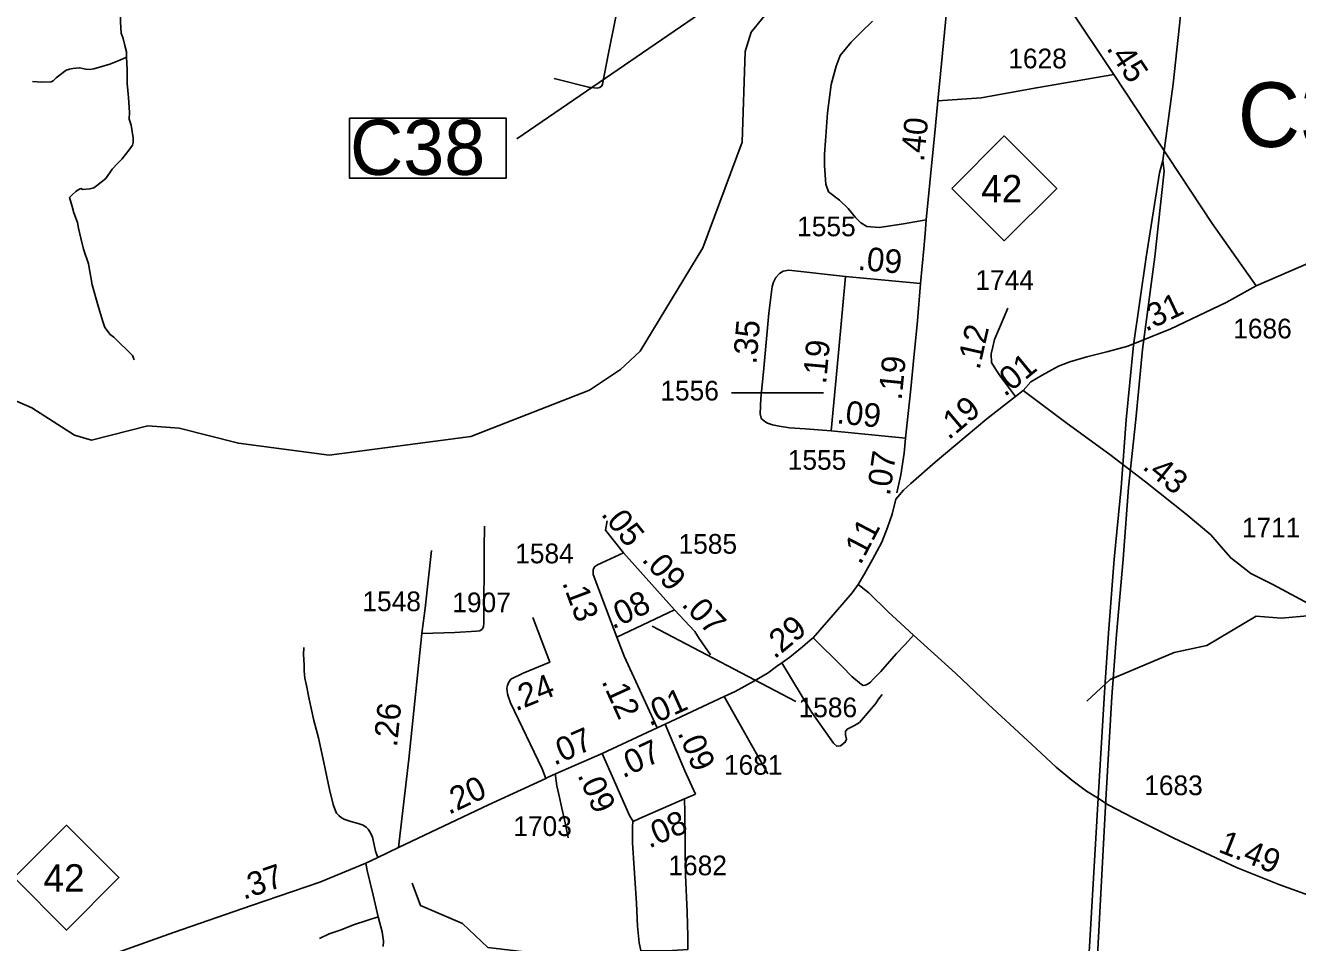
# Model space of a CAD drawing. Extents: x 2290615 to 2522933, y 819489 to 1012715.
# Drawn here: x 2385868 to 2393947, y 973391 to 979212 of the extents above; entities that cross this region are included whole.
import ezdxf

# ---------------------------------------------------------------- set-up
doc = ezdxf.new("R2010")
doc.units = 0
for name, color, linetype in [('Exist Hydrographic Misc Water Feature', 7, 'Continuous'), ('Exist Road Non-System Type 51', 7, 'Continuous'), ('Exist Road Primary NC Attributed', 7, 'Continuous'), ('Exist Road Primary NC Mileage Hundredths English Label', 7, 'Continuous'), ('Exist Road Primary NC Service Mileage Hundredths English Label', 7, 'Continuous'), ('Exist Road Primary NC Shield CELL', 7, 'Continuous'), ('Exist Road Primary NC Shield Number Label', 7, 'Continuous'), ('Exist Road Primary NC Structure Culvert Number Label', 7, 'Continuous'), ('Exist Road Secondary Mileage Hundredths English Label', 7, 'Continuous'), ('Exist Road Secondary Mileage Tenths English Label', 7, 'Continuous'), ('Exist Road Secondary Structure Culvert Number Label', 7, 'Continuous'), ('Exist Road Secondary Type 51 Attributed', 7, 'Continuous'), ('Exist Road Secondary Type 51 Number Label', 7, 'Continuous'), ('Exist Utilities Electrical Transmission Line', 7, 'Continuous')]:
    doc.layers.add(name, color=color, linetype=linetype)

msp = doc.modelspace()

# ---------------------------------------------------------------- linework, layer by layer
at = {"layer": 'Exist Hydrographic Misc Water Feature'}
for points in [[(2390805.6, 979573.3), (2390477.7, 979169), (2390437.7, 979046), (2390419.7, 978470.7), (2390170.7, 977800.6), (2389771.7, 977144), (2389647.7, 977027.3), (2389449.8, 976897.7), (2388695.8, 976604), (2387796.7, 976485), (2387220.7, 976559.8), (2386844.8, 976655.9), (2386644.7, 976670.7), (2386287.7, 976580.5), (2386178.8, 976612.2), (2385909.8, 976785), (2385314.7, 977042.8)], [(2392608.8, 974923.2), (2392756.7, 975060.6), (2393162.7, 975231.6), (2393370.8, 975276.3), (2393684.7, 975463.2), (2393843.6, 975450), (2394034.7, 975467.7)], [(2392884.8, 967951.8), (2392851, 968593.9), (2392684.9, 969191.1), (2392686.9, 969641), (2392710.9, 969733.9), (2392708.9, 969874.9), (2392811.8, 970276.4), (2392799.9, 971159), (2392730.8, 971392.5), (2392628.9, 971506.5), (2392167.7, 971710.9), (2391871.9, 972072.9), (2391455.8, 972666.4), (2391100.9, 973012.9), (2390790.8, 973184.1), (2390572.9, 973237.5), (2390131.8, 973225.9), (2389456.8, 973247.3), (2389071.9, 973326.8), (2388804.7, 973358.5), (2388644.7, 973512.8), (2388376.7, 973626.5), (2388324.9, 973768.8)]]:
    msp.add_lwpolyline(points, dxfattribs=at)
at = {"layer": 'Exist Road Non-System Type 51'}
msp.add_line((2390306.2, 974952.4), (2390581.9, 974462.5), dxfattribs=at)
msp.add_line((2390306.2, 974952.4), (2390581.9, 974462.5), dxfattribs=at)
for points in [[(2386511, 979011.8), (2386509.4, 979044.3), (2386498.6, 979085.3), (2386487.8, 979128.7), (2386475.4, 979162.7), (2386472.3, 979235.4), (2386470.8, 979356.1), (2386463, 979523.3), (2386473.9, 979583.6), (2386491.3, 979812.1), (2386491.7, 979866.8), (2386546.6, 980314.8), (2386554.3, 980328.7), (2386574.4, 980356.6), (2386597.6, 980375.1), (2386625.4, 980396.8), (2386654.8, 980416.9), (2386670.3, 980437), (2386681.1, 980464.9), (2386681.1, 980506.7)], [(2389225.1, 978876.4), (2389443.1, 978820.3), (2389498, 978814.1), (2389515.8, 978818.8), (2389528.2, 978828.8), (2389532.8, 978840.5), (2389570.7, 979037), (2389672, 979543), (2389767.1, 979967)], [(2391588.9, 977977.7), (2391443.5, 977953.8), (2391290.4, 977930.6), (2391211.5, 977936.7), (2391172.9, 977960), (2391138.8, 977992.4), (2391092.4, 978049.7), (2391038.3, 978102.3), (2390967.2, 978156.5), (2390951.7, 978204.4), (2390942.7, 978320.8), (2390943.6, 978394.9), (2390948.6, 978479), (2390962.3, 978657), (2390983.9, 978837.4), (2391016.3, 978953.9), (2391043, 979021.5), (2391111.2, 979105.4), (2391175.7, 979170), (2391247.1, 979238.9)], [(2385914, 978855.5), (2385971.3, 978852.4), (2386031.6, 978854.4), (2386044.7, 978860.6), (2386064.1, 978880.3), (2386126.4, 978928.5), (2386147.6, 978934.5), (2386169.2, 978939.1), (2386212.5, 978943.7), (2386251.9, 978935.6), (2386277.5, 978932.5), (2386303, 978936.4), (2386404.3, 978965.4), (2386436.8, 978979.3), (2386467.7, 978991.7), (2386511, 979011.8)], [(2386559.7, 977088.9), (2386547.3, 977116.6), (2386429.5, 977233.7), (2386405.7, 977251), (2386373.3, 977294.9), (2386356.8, 977340.2), (2386328.7, 977439.6), (2386292.7, 977565.6), (2386268.3, 977698.8), (2386237.3, 977793.1), (2386219.3, 977863), (2386205.7, 977924.9), (2386198.5, 977961.6), (2386175.4, 978022.8), (2386165.4, 978063.1), (2386148.1, 978120), (2386165.4, 978138), (2386189.1, 978158.2), (2386202.1, 978169.7), (2386220.1, 978176.2), (2386232.3, 978170.4), (2386277.5, 978174.7), (2386302.2, 978180.9), (2386319.2, 978194.8), (2386378, 978241.2), (2386419.7, 978300), (2386453.8, 978335.6), (2386480.1, 978363.5), (2386526.4, 978422.3), (2386548.1, 978451.7), (2386552.7, 978468.7), (2386552.7, 978498.1), (2386546.6, 978538.3), (2386540.4, 978578.5), (2386526.4, 978617.2), (2386529.5, 978660.6), (2386521.8, 978755), (2386514.1, 978844.7), (2386514.1, 978929.8), (2386511, 979011.8)], [(2391663.1, 978734.4), (2391936.8, 978752.2), (2392287.9, 978817.2), (2392779.7, 978900)], [(2391663.1, 978734.4), (2391936.8, 978752.2), (2392287.9, 978817.2), (2392779.7, 978900)], [(2388384.6, 975353), (2388595.4, 975358), (2388733.4, 975367.8), (2388754.8, 975369.5), (2388767.9, 975381), (2388777.7, 975394.1), (2388779.4, 975420.4), (2388781, 975893.8), (2388782.7, 976033.5)], [(2388384.6, 975353), (2388406.3, 975512.9), (2388447, 975879.8)], [(2391507.6, 975342.8), (2391455.8, 975282.8), (2391397.3, 975223.9), (2391300.4, 975111.4), (2391252.3, 975061.8), (2391234.5, 975043.2), (2391220.5, 975032.1), (2391207.2, 975026.2), (2391199.8, 975024), (2391188.7, 975022.5), (2391177.6, 975029.5), (2391115.4, 975079.9), (2391057.7, 975140.6), (2390869.7, 975324.3)], [(2388106.5, 973931.5), (2388090.6, 973971.9), (2388082.1, 974010.6), (2388071.3, 974060.1), (2388059.2, 974087.9), (2388044.7, 974109.6), (2388033.8, 974120.5), (2388012.1, 974135), (2387980.7, 974147.1), (2387934.8, 974159.2), (2387896.2, 974172.4), (2387875.7, 974183.3), (2387858.8, 974196.6), (2387844.3, 974211.1), (2387837.1, 974228), (2387822.6, 974266.7), (2387799.6, 974362.1), (2387763.4, 974533.6), (2387728.4, 974689.5), (2387699.4, 974800.6), (2387670.5, 974935.9), (2387652.3, 975021.7), (2387641.5, 975068.8), (2387637.9, 975114.7), (2387637.9, 975154.5), (2387634.2, 975219.8), (2387635.4, 975263.3)], [(2390672.5, 975166.8), (2390861.4, 974852.1), (2390999.4, 974656.5), (2391019.9, 974636.7), (2391043.7, 974640), (2391073.9, 974662.3), (2391082.8, 974681.5), (2391076.9, 974709.6), (2391076.9, 974730.4), (2391087.3, 974745.2), (2391133.9, 974767.8), (2391165, 974788.5), (2391266.4, 974906.6), (2391285.7, 974935.8), (2391309.3, 974964.4)], [(2389314.6, 974055.2), (2389306.2, 974098.3), (2389295.8, 974150.4), (2389277.9, 974225.8), (2389254.8, 974330.3), (2389242.8, 974386.6), (2389234.5, 974450), (2389233.3, 974461.1)], [(2390053.1, 974302.3), (2390055.2, 974217.5), (2390057.3, 973999.7), (2390059.4, 973821.3), (2390069.8, 973582.7), (2390073.9, 973429.2), (2390073.9, 973346.3), (2389976.5, 973340), (2389804.4, 973338), (2389775.4, 973340), (2389765, 973389.8), (2389754.7, 973495.6), (2389748.4, 973640.8), (2389733.9, 973862.8), (2389723.6, 974024.6), (2389723.6, 974117.9), (2389726.4, 974167.6)], [(2388108.6, 973553.6), (2388076.3, 973691.3), (2388038.6, 973849.1), (2388029.6, 973895)], [(2387735.3, 973416.8), (2387797.6, 973446.9), (2387873.4, 973472.4), (2387952.2, 973502.5), (2388041.6, 973534), (2388108.6, 973553.6)], [(2388140.4, 973365.1), (2388142.1, 973399.6), (2388133.8, 973458.7), (2388108.6, 973553.6)]]:
    msp.add_lwpolyline(points, dxfattribs=at)
at = {"layer": 'Exist Road Primary NC Attributed'}
for p, q in [((2389530.1, 974590.8), (2389878.9, 974753.8)), ((2389878.9, 974753.8), (2389930.1, 974776.9))]:
    msp.add_line(p, q, dxfattribs=at)
for points in [[(2391551.7, 977574.6), (2391573.4, 977793.6), (2391582.7, 977891.1), (2391588.9, 977977.7), (2391610.5, 978212.2), (2391647.6, 978574.3), (2391663.1, 978734.4), (2391680.1, 978904.7), (2391711, 979232), (2391728, 979405.3), (2391745.1, 979676.1)], [(2391457.4, 976592), (2391489.9, 976904.6), (2391505.4, 977059.3), (2391533.2, 977337.9), (2391551.7, 977574.6)], [(2391401.8, 976245.5), (2391428, 976359.1), (2391448.1, 976496.8), (2391457.4, 976592)], [(2391155.4, 975663.8), (2391197.5, 975730.8), (2391248.2, 975822.7), (2391305.8, 975932.7), (2391343.3, 976025.5), (2391371.8, 976109), (2391395.2, 976204.6)], [(2389930.1, 974776.9), (2390306.2, 974952.4), (2390374.4, 974984.8), (2390498.4, 975052.2), (2390583.8, 975103.1), (2390638, 975142.2), (2390672.5, 975166.8), (2390722.6, 975202.2), (2390803.1, 975268.7), (2390851.9, 975309.4), (2390869.7, 975324.3), (2391012.2, 975488.1), (2391118.3, 975610.5), (2391155.4, 975663.8)], [(2389173, 974433), (2389188.4, 974440.1), (2389233.3, 974461.1), (2389530.1, 974590.8)], [(2388237.5, 973993.6), (2388809, 974265), (2389173, 974433)], [(2386422.4, 973316.8), (2386807.9, 973455.4), (2387302.8, 973625.8), (2387736.7, 973774.2), (2388029.6, 973895), (2388106.5, 973931.5), (2388237.5, 973993.6)]]:
    msp.add_lwpolyline(points, dxfattribs=at)
at = {"layer": 'Exist Road Primary NC Shield CELL'}
for points in [[(2391750.9, 978178.1), (2392083.9, 978511.1), (2392416.9, 978178.1), (2392083.9, 977845.1)], [(2385796.1, 973802.8), (2386129.1, 974135.8), (2386462.1, 973802.8), (2386129.1, 973469.8)]]:
    msp.add_lwpolyline(points, close=True, dxfattribs=at)
at = {"layer": 'Exist Road Primary NC Structure Culvert Number Label'}
msp.add_lwpolyline([(2391427.5, 980334.5), (2390469.8, 979507.4), (2388989.7, 978491.7)], dxfattribs=at)
msp.add_lwpolyline([(2387926.1, 978623.5), (2388921.5, 978623.5), (2388921.5, 978243.7), (2387926.1, 978243.7)], close=True, dxfattribs=at)
at = {"layer": 'Exist Road Secondary Type 51 Attributed'}
for p, q in [((2391075.4, 977618), (2391028.9, 977110.7)), ((2391551.7, 977574.6), (2391075.4, 977618)), ((2391028.9, 977110.7), (2390985.7, 976640)), ((2390985.7, 976640), (2391457.4, 976592))]:
    msp.add_line(p, q, dxfattribs=at)
for points in [[(2392363.7, 979508.2), (2392394.6, 979477.2), (2392411.6, 979449.4), (2392478.1, 979353.4), (2392779.7, 978900), (2393404.4, 977954.5), (2393682.8, 977559.9)], [(2396530.6, 979002), (2396475.4, 978980.3), (2396169, 978817.2), (2395771.6, 978561.8), (2395335.5, 978326.6), (2395077.2, 978205.9), (2394862.3, 978106.1), (2394396.8, 977885.6), (2394030.8, 977710), (2393682.8, 977559.9)], [(2391075.4, 977618), (2390715.1, 977658.2), (2390681.1, 977652), (2390656.3, 977638.1), (2390633.1, 977611.8), (2390617.7, 977582.4), (2390609.9, 977556.1), (2390588.3, 977385.1), (2390555.8, 977012.9), (2390538.8, 976847.3), (2390534.5, 976747.7), (2390540.7, 976719.9), (2390545.4, 976712.9), (2390551.2, 976708.1), (2390563.5, 976698.8), (2390580.9, 976687.8), (2390613, 976677.1), (2390654.8, 976667.8), (2390721.3, 976658.6), (2390820.3, 976650.8), (2390985.7, 976640)], [(2393682.8, 977559.9), (2393492.6, 977453.9), (2393141.5, 977286.8), (2392869.4, 977176.9), (2392734.8, 977139.8), (2392609.5, 977108.9), (2392499.7, 977077.9), (2392428.6, 977048.5), (2392325, 976991.3), (2392252.6, 976950.4), (2392203.2, 976895.9)], [(2392156, 976857.1), (2392123.7, 976898.9), (2392091.9, 976941), (2392060.1, 976983.2), (2392031.2, 977027.4), (2392003.5, 977072.3), (2392001.3, 977127.2), (2392011.9, 977171.5), (2392022.4, 977218), (2392060.5, 977306.7), (2392106.9, 977416.6)], [(2392156, 976857.1), (2391972.4, 976715.8), (2391646.1, 976439.6), (2391490.6, 976304.9), (2391444.7, 976263.2), (2391395.2, 976204.6)], [(2392203.2, 976895.9), (2392156, 976857.1)], [(2392203.2, 976895.9), (2392483, 976685.7), (2392755.5, 976489.2), (2392981.5, 976316), (2393239.2, 976109), (2393395.5, 975978), (2393475.8, 975885), (2393522.3, 975832.2), (2393649, 975732.9), (2393790.6, 975663.2), (2394022.9, 975538.6)], [(2389562, 976068), (2389550.9, 976007.6), (2389665.4, 975864.6)], [(2389622.9, 975330.3), (2389473.7, 975726.3), (2389473.4, 975755.9), (2389483, 975776.5), (2389500.5, 975788.7), (2389665.4, 975864.6)], [(2389665.4, 975864.6), (2389990.8, 975503.3)], [(2394982.2, 973336.4), (2394411.5, 973547.6), (2394133.2, 973645.9), (2393992.6, 973699.3), (2393834.3, 973757), (2393559, 973866.6), (2393359.2, 973959.9), (2393160.8, 974053.9), (2392901.8, 974183.5), (2392744.9, 974265), (2392675.4, 974309.4), (2392605.8, 974352.4), (2392512.6, 974422), (2392413.4, 974504.9), (2392289.1, 974620.4), (2392176.6, 974724.1), (2391981.2, 974904.8), (2391774, 975100.3), (2391507.6, 975342.8), (2391346.3, 975490.5), (2391224.5, 975610.4), (2391155.4, 975663.8)], [(2389622.9, 975330.3), (2389990.8, 975503.3)], [(2389990.8, 975503.3), (2390120.1, 975365), (2390146.8, 975320.4), (2390218.2, 975217.8)], [(2389173, 974433), (2389148.7, 974493), (2388949.3, 974912.4), (2388934.7, 974954.2), (2388930.5, 974970.2), (2388928.4, 974986.2), (2388926, 975006.1), (2388929.9, 975022.3), (2388933.8, 975036.2), (2388941.6, 975050.4), (2388951.3, 975062.6), (2389028.7, 975101.6), (2389197.9, 975170.6), (2389090.8, 975454.7)], [(2388237.5, 973993.6), (2388303.3, 974555.2), (2388384.6, 975353)], [(2389878.9, 974753.8), (2389670.6, 975209.3), (2389622.9, 975330.3)], [(2389930.1, 974776.9), (2390055.4, 974481.1), (2390123.7, 974332.9)], [(2389530.1, 974590.8), (2389704.2, 974198), (2389727.4, 974159.9)], [(2390123.7, 974332.9), (2390053.1, 974302.3), (2389767.4, 974178.3), (2389727.4, 974159.9)]]:
    msp.add_lwpolyline(points, dxfattribs=at)
at = {"layer": 'Exist Road Secondary Type 51 Number Label'}
for p, q in [((2390936.5, 976880.3), (2390352.5, 976880.3)), ((2389848.2, 975400.1), (2390761, 974920.3))]:
    msp.add_line(p, q, dxfattribs=at)
at = {"layer": 'Exist Utilities Electrical Transmission Line'}
for points in [[(2400210.1, 988342.6), (2399851.9, 988057.9), (2398657.7, 987180.1), (2397606.3, 986390.4), (2394192.6, 983711.4), (2393494.2, 982996.3), (2393414.9, 981889.3), (2393365.6, 981228.6), (2393332.4, 980716.4), (2393280.6, 980253.7), (2393248.6, 979805.3), (2393212.7, 979350.8), (2393157.4, 978842.2), (2393091.8, 978355.4)], [(2393091.8, 978355.4), (2393069, 978277.2), (2392986.1, 977742), (2392905.5, 977183), (2392857.7, 976708.5), (2392825.5, 976280.1), (2392781.5, 975823.6), (2392745.7, 975355.2), (2392722.4, 975012.9), (2392683.3, 974342.4), (2392609.7, 973111.6)], [(2392665.5, 973110.3), (2392731.4, 974335), (2392767.1, 974951.5), (2392795.9, 975345.9), (2392839.5, 975824.4), (2392873.4, 976278.7), (2392919.7, 976711.2), (2392961.8, 977155.9), (2393039.9, 977742.8), (2393098.8, 978287.4), (2393091.8, 978355.4)]]:
    msp.add_lwpolyline(points, dxfattribs=at)

# ---------------------------------------------------------------- texts
at = {"layer": 'Exist Road Primary NC Mileage Hundredths English Label'}
for s, rotation, p in [('.40', 84.14767, (2391573.7, 978343.1)), ('.19', 84.29317, (2391432.2, 976829.8)), ('.07', 81.69489, (2391357.6, 976222.5)), ('.11', 62.36595, (2391171.2, 975783.4)), ('.29', 39.59242, (2390625.3, 975186.6))]:
    msp.add_text(s, height=150, rotation=rotation, dxfattribs=at).set_placement(p)
at = {"layer": 'Exist Road Primary NC Service Mileage Hundredths English Label'}
for s, rotation, p in [('.01', 24.21402, (2389831.5, 974761.9)), ('.07', 23.60567, (2389226.7, 974512.8)), ('.07', 25.04858, (2389663.1, 974432.2)), ('.20', 25.3995, (2388556.9, 974200.6)), ('.37', 18.87093, (2387254, 973662))]:
    msp.add_text(s, height=150, rotation=rotation, dxfattribs=at).set_placement(p)
at = {"layer": 'Exist Road Primary NC Shield Number Label'}
for p in [(2391938, 978088.4), (2385983.2, 973713.1)]:
    msp.add_text('42', height=175, dxfattribs=at).set_placement(p)
at = {"layer": 'Exist Road Primary NC Structure Culvert Number Label'}
msp.add_text('C38', height=350, dxfattribs=at).set_placement((2387929.4, 978263.5))
at = {"layer": 'Exist Road Secondary Mileage Hundredths English Label'}
for s, rotation, p in [('.45', 303.45677, (2392729.2, 979067.1)), ('.09', 354.80239, (2391150.4, 977661.4)), ('.31', 25.45757, (2392983.4, 977266.9)), ('.35', 85.0128, (2390509.8, 977058.5)), ('.12', 77.19573, (2391926.6, 977021.8)), ('.19', 84.75973, (2390952.5, 976932.2)), ('.01', 39.40102, (2392087, 976851.3)), ('.19', 40.24782, (2391731.2, 976577.2)), ('.09', 354.19286, (2391015.8, 976687.2)), ('.43', 321.22583, (2392954.8, 976401.6)), ('.13', 290.64105, (2389274.6, 975674.8)), ('.08', 25.17967, (2389597.4, 975377.3)), ('.26', 84.18246, (2388227.5, 974628.1)), ('.09', 292.96525, (2390007.7, 974721.9)), ('.09', 293.90487, (2389372, 974453.8)), ('.08', 23.46276, (2389829.4, 973987.1)), ('1.49', 338.29254, (2393436.7, 973969.1))]:
    msp.add_text(s, height=150, rotation=rotation, dxfattribs=at).set_placement(p)
at = {"layer": 'Exist Road Secondary Mileage Tenths English Label'}
for s, rotation, p in [('.05', 308.65821, (2389519.1, 976108.6)), ('.09', 312.00971, (2389776.9, 975818)), ('.07', 313.07423, (2390029.7, 975533)), ('.24', 22.19159, (2388982.6, 974857.4)), ('.12', 294.51709, (2389524.5, 975049.5))]:
    msp.add_text(s, height=150, rotation=rotation, dxfattribs=at).set_placement(p)
at = {"layer": 'Exist Road Secondary Structure Culvert Number Label'}
msp.add_text('C34', height=410.1, dxfattribs=at).set_placement((2393566.7, 978440.8))
at = {"layer": 'Exist Road Secondary Type 51 Number Label'}
for s, p in [('1628', (2392109.4, 978940.1)), ('1555', (2390768.7, 977874.1)), ('1744', (2391900.6, 977533.5)), ('1686', (2393537.9, 977225.8)), ('1556', (2389900.2, 976831.5)), ('1555', (2390709.2, 976391.9)), ('1711', (2393592.9, 975962)), ('1585', (2390015.5, 975858.9)), ('1584', (2388978.4, 975798.1)), ('1548', (2388008, 975494.3)), ('1907', (2388578.9, 975487.5)), ('1586', (2390777.8, 974821)), ('1681', (2390303.7, 974456.3)), ('1683', (2392972.8, 974326.5)), ('1703', (2388966.3, 974067.2)), ('1682', (2389951.1, 973818))]:
    msp.add_text(s, height=125, dxfattribs=at).set_placement(p)

doc.saveas('drawing.dxf')
